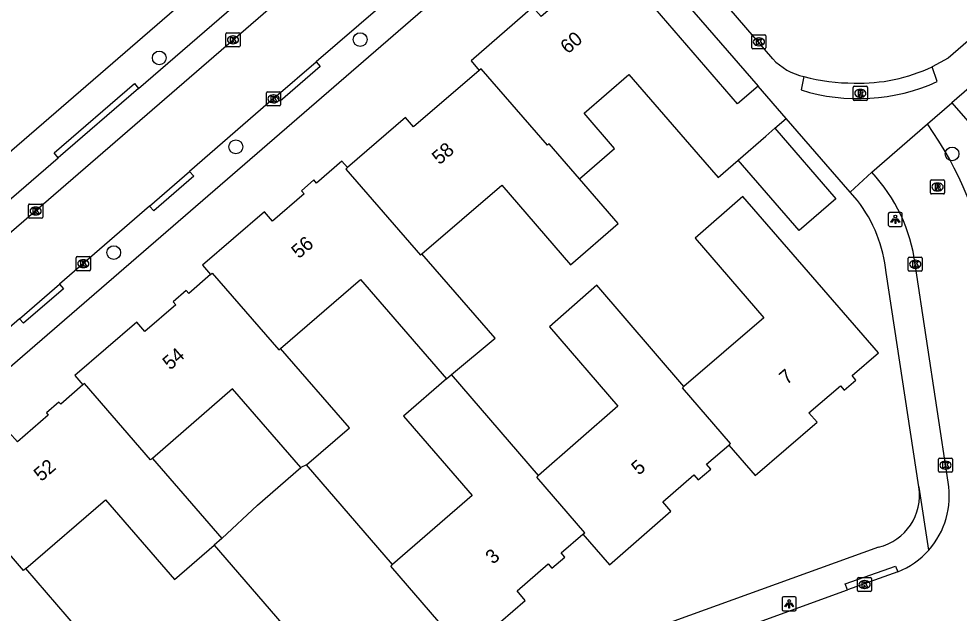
# Model space of a CAD drawing. Extents: x 157321 to 158827, y 386650 to 388532.
# Drawn here: x 157797.8 to 157864.7, y 388066.3 to 388108.6 of the extents above; entities that cross this region are included whole.
import ezdxf

# ---------------------------------------------------------------- set-up
doc = ezdxf.new("R2010")
doc.units = 0
for name, color, linetype in [('IMGEO_Boom', 7, 'Continuous'), ('IMGEO_Kolk', 7, 'Continuous'), ('IMGEO_Lichtpunt', 7, 'Continuous'), ('IMGEO_Pand', 7, 'Continuous'), ('IMGEO_Pand_nummerreeks', 7, 'Continuous'), ('IMGEO_Rijbaan_lokaal_open', 7, 'Continuous'), ('IMGEO_Rioolput', 7, 'Continuous'), ('IMGEO_Voetpad_open', 7, 'Continuous')]:
    doc.layers.add(name, color=color, linetype=linetype)

msp = doc.modelspace()

# ---------------------------------------------------------------- linework, layer by layer
at = {"layer": 'IMGEO_Boom'}
for centre in [(157822.117, 388107.16), (157807.826, 388105.855), (157813.271, 388099.529), (157864.232, 388099.026), (157804.589, 388091.997)]:
    msp.add_circle(centre, 0.489, dxfattribs=at)
at = {"layer": 'IMGEO_Kolk'}
for p, q in [((157812.568, 388106.719), (157812.568, 388107.571)), ((157812.643, 388107.645), (157813.495, 388107.645)), ((157813.056, 388107.425), (157813.081, 388107.425)), ((157813.569, 388107.571), (157813.569, 388106.719)), ((157849.986, 388106.577), (157849.986, 388107.429)), ((157850.061, 388107.503), (157850.913, 388107.503)), ((157850.474, 388107.283), (157850.499, 388107.283)), ((157850.987, 388107.429), (157850.987, 388106.577)), ((157813.495, 388106.645), (157812.643, 388106.645)), ((157813.079, 388106.865), (157813.054, 388106.865)), ((157850.497, 388106.723), (157850.472, 388106.723)), ((157850.913, 388106.503), (157850.061, 388106.503)), ((157815.455, 388102.518), (157815.455, 388103.37)), ((157815.53, 388103.444), (157816.382, 388103.444)), ((157815.943, 388103.224), (157815.968, 388103.224)), ((157816.456, 388103.37), (157816.456, 388102.518)), ((157815.966, 388102.664), (157815.941, 388102.664)), ((157816.382, 388102.444), (157815.53, 388102.444)), ((157798.529, 388094.533), (157798.529, 388095.385)), ((157798.604, 388095.459), (157799.456, 388095.459)), ((157799.017, 388095.239), (157799.042, 388095.239)), ((157799.53, 388095.385), (157799.53, 388094.533)), ((157799.04, 388094.679), (157799.015, 388094.679)), ((157799.456, 388094.459), (157798.604, 388094.459)), ((157801.92, 388090.785), (157801.92, 388091.637)), ((157801.995, 388091.711), (157802.847, 388091.711)), ((157802.408, 388091.491), (157802.433, 388091.491)), ((157802.921, 388091.637), (157802.921, 388090.785)), ((157861.109, 388090.744), (157861.109, 388091.596)), ((157861.184, 388091.67), (157862.036, 388091.67)), ((157861.597, 388091.45), (157861.622, 388091.45)), ((157862.11, 388091.596), (157862.11, 388090.744)), ((157802.847, 388090.711), (157801.995, 388090.711)), ((157802.431, 388090.931), (157802.406, 388090.931)), ((157862.036, 388090.67), (157861.184, 388090.67)), ((157861.62, 388090.89), (157861.595, 388090.89)), ((157863.26, 388076.443), (157863.26, 388077.295)), ((157863.335, 388077.369), (157864.187, 388077.369)), ((157863.748, 388077.149), (157863.773, 388077.149)), ((157864.261, 388077.295), (157864.261, 388076.443)), ((157863.771, 388076.589), (157863.746, 388076.589)), ((157864.187, 388076.369), (157863.335, 388076.369)), ((157857.502, 388067.944), (157857.502, 388068.796)), ((157857.577, 388068.87), (157858.429, 388068.87)), ((157857.99, 388068.65), (157858.015, 388068.65)), ((157858.503, 388068.796), (157858.503, 388067.944)), ((157858.429, 388067.87), (157857.577, 388067.87)), ((157858.013, 388068.09), (157857.988, 388068.09))]:
    msp.add_line(p, q, dxfattribs=at)
for points in [[(157812.568, 388106.719), (157812.568, 388107.571)], [(157812.643, 388107.645), (157813.495, 388107.645)], [(157812.889, 388107.345), (157813.012, 388107.345), (157813.012, 388107.194), (157813.142, 388107.345), (157813.306, 388107.345), (157813.16, 388107.194), (157813.313, 388106.945), (157813.161, 388106.945), (157813.076, 388107.109), (157813.012, 388107.042), (157813.012, 388106.945), (157812.889, 388106.945), (157812.889, 388107.345)], [(157813.569, 388107.571), (157813.569, 388106.719)], [(157849.986, 388106.577), (157849.986, 388107.429)], [(157850.061, 388107.503), (157850.913, 388107.503)], [(157850.307, 388107.203), (157850.43, 388107.203), (157850.43, 388107.052), (157850.56, 388107.203), (157850.724, 388107.203), (157850.578, 388107.052), (157850.731, 388106.803), (157850.579, 388106.803), (157850.494, 388106.967), (157850.43, 388106.9), (157850.43, 388106.803), (157850.307, 388106.803), (157850.307, 388107.203)], [(157850.987, 388107.429), (157850.987, 388106.577)], [(157813.495, 388106.645), (157812.643, 388106.645)], [(157850.913, 388106.503), (157850.061, 388106.503)], [(157815.455, 388102.518), (157815.455, 388103.37)], [(157815.53, 388103.444), (157816.382, 388103.444)], [(157816.456, 388103.37), (157816.456, 388102.518)], [(157815.776, 388103.144), (157815.899, 388103.144), (157815.899, 388102.993), (157816.029, 388103.144), (157816.193, 388103.144), (157816.047, 388102.993), (157816.2, 388102.744), (157816.048, 388102.744), (157815.963, 388102.908), (157815.899, 388102.841), (157815.899, 388102.744), (157815.776, 388102.744), (157815.776, 388103.144)], [(157816.382, 388102.444), (157815.53, 388102.444)], [(157798.529, 388094.533), (157798.529, 388095.385)], [(157798.604, 388095.459), (157799.456, 388095.459)], [(157799.53, 388095.385), (157799.53, 388094.533)], [(157798.85, 388095.159), (157798.973, 388095.159), (157798.973, 388095.008), (157799.103, 388095.159), (157799.267, 388095.159), (157799.121, 388095.008), (157799.274, 388094.759), (157799.122, 388094.759), (157799.037, 388094.923), (157798.973, 388094.856), (157798.973, 388094.759), (157798.85, 388094.759), (157798.85, 388095.159)], [(157799.456, 388094.459), (157798.604, 388094.459)], [(157801.92, 388090.785), (157801.92, 388091.637)], [(157801.995, 388091.711), (157802.847, 388091.711)], [(157802.241, 388091.411), (157802.364, 388091.411), (157802.364, 388091.26), (157802.494, 388091.411), (157802.658, 388091.411), (157802.512, 388091.26), (157802.665, 388091.011), (157802.513, 388091.011), (157802.428, 388091.175), (157802.364, 388091.108), (157802.364, 388091.011), (157802.241, 388091.011), (157802.241, 388091.411)], [(157802.921, 388091.637), (157802.921, 388090.785)], [(157861.109, 388090.744), (157861.109, 388091.596)], [(157861.184, 388091.67), (157862.036, 388091.67)], [(157861.43, 388091.37), (157861.553, 388091.37), (157861.553, 388091.219), (157861.683, 388091.37), (157861.847, 388091.37), (157861.701, 388091.219), (157861.854, 388090.97), (157861.702, 388090.97), (157861.617, 388091.134), (157861.553, 388091.067), (157861.553, 388090.97), (157861.43, 388090.97), (157861.43, 388091.37)], [(157862.11, 388091.596), (157862.11, 388090.744)], [(157802.847, 388090.711), (157801.995, 388090.711)], [(157862.036, 388090.67), (157861.184, 388090.67)], [(157863.26, 388076.443), (157863.26, 388077.295)], [(157863.335, 388077.369), (157864.187, 388077.369)], [(157864.261, 388077.295), (157864.261, 388076.443)], [(157863.581, 388077.069), (157863.704, 388077.069), (157863.704, 388076.918), (157863.834, 388077.069), (157863.998, 388077.069), (157863.852, 388076.918), (157864.005, 388076.669), (157863.853, 388076.669), (157863.768, 388076.833), (157863.704, 388076.766), (157863.704, 388076.669), (157863.581, 388076.669), (157863.581, 388077.069)], [(157864.187, 388076.369), (157863.335, 388076.369)], [(157857.502, 388067.944), (157857.502, 388068.796)], [(157857.577, 388068.87), (157858.429, 388068.87)], [(157857.823, 388068.57), (157857.946, 388068.57), (157857.946, 388068.419), (157858.076, 388068.57), (157858.24, 388068.57), (157858.094, 388068.419), (157858.247, 388068.17), (157858.095, 388068.17), (157858.01, 388068.334), (157857.946, 388068.267), (157857.946, 388068.17), (157857.823, 388068.17), (157857.823, 388068.57)], [(157858.503, 388068.796), (157858.503, 388067.944)], [(157858.429, 388067.87), (157857.577, 388067.87)]]:
    msp.add_lwpolyline(points, dxfattribs=at)
for centre, start, end in [((157812.645, 388107.569), 91.55205, 178.44795), ((157812.645, 388107.569), 91.55205, 178.44795), ((157813.493, 388107.569), 1.55205, 88.44795), ((157813.493, 388107.569), 1.55205, 88.44795), ((157850.063, 388107.427), 91.55205, 178.44795), ((157850.063, 388107.427), 91.55205, 178.44795), ((157850.911, 388107.427), 1.55205, 88.44795), ((157850.911, 388107.427), 1.55205, 88.44795), ((157812.645, 388106.721), 181.55205, 268.44795), ((157812.645, 388106.721), 181.55205, 268.44795), ((157813.493, 388106.721), 271.55205, 358.44795), ((157813.493, 388106.721), 271.55205, 358.44795), ((157850.063, 388106.579), 181.55205, 268.44795), ((157850.063, 388106.579), 181.55205, 268.44795), ((157850.911, 388106.579), 271.55205, 358.44795), ((157850.911, 388106.579), 271.55205, 358.44795), ((157815.532, 388103.368), 91.55205, 178.44795), ((157815.532, 388103.368), 91.55205, 178.44795), ((157816.38, 388103.368), 1.55205, 88.44795), ((157816.38, 388103.368), 1.55205, 88.44795), ((157815.532, 388102.52), 181.55205, 268.44795), ((157815.532, 388102.52), 181.55205, 268.44795), ((157816.38, 388102.52), 271.55205, 358.44795), ((157816.38, 388102.52), 271.55205, 358.44795), ((157798.606, 388095.383), 91.55205, 178.44795), ((157798.606, 388095.383), 91.55205, 178.44795), ((157799.454, 388095.383), 1.55205, 88.44795), ((157799.454, 388095.383), 1.55205, 88.44795), ((157798.606, 388094.535), 181.55205, 268.44795), ((157798.606, 388094.535), 181.55205, 268.44795), ((157799.454, 388094.535), 271.55205, 358.44795), ((157799.454, 388094.535), 271.55205, 358.44795), ((157801.997, 388091.635), 91.55205, 178.44795), ((157801.997, 388091.635), 91.55205, 178.44795), ((157802.845, 388091.635), 1.55205, 88.44795), ((157802.845, 388091.635), 1.55205, 88.44795), ((157861.186, 388091.594), 91.55205, 178.44795), ((157861.186, 388091.594), 91.55205, 178.44795), ((157862.034, 388091.594), 1.55205, 88.44795), ((157862.034, 388091.594), 1.55205, 88.44795), ((157801.997, 388090.787), 181.55205, 268.44795), ((157801.997, 388090.787), 181.55205, 268.44795), ((157802.845, 388090.787), 271.55205, 358.44795), ((157802.845, 388090.787), 271.55205, 358.44795), ((157861.186, 388090.746), 181.55205, 268.44795), ((157861.186, 388090.746), 181.55205, 268.44795), ((157862.034, 388090.746), 271.55205, 358.44795), ((157862.034, 388090.746), 271.55205, 358.44795), ((157863.337, 388077.293), 91.55205, 178.44795), ((157863.337, 388077.293), 91.55205, 178.44795), ((157864.185, 388077.293), 1.55205, 88.44795), ((157864.185, 388077.293), 1.55205, 88.44795), ((157863.337, 388076.445), 181.55205, 268.44795), ((157863.337, 388076.445), 181.55205, 268.44795), ((157864.185, 388076.445), 271.55205, 358.44795), ((157864.185, 388076.445), 271.55205, 358.44795), ((157857.579, 388068.794), 91.55205, 178.44795), ((157857.579, 388068.794), 91.55205, 178.44795), ((157858.427, 388068.794), 1.55205, 88.44795), ((157858.427, 388068.794), 1.55205, 88.44795), ((157857.579, 388067.946), 181.55205, 268.44795), ((157857.579, 388067.946), 181.55205, 268.44795), ((157858.427, 388067.946), 271.55205, 358.44795), ((157858.427, 388067.946), 271.55205, 358.44795)]:
    msp.add_arc(centre, 0.0765, start, end, dxfattribs=at)
for centre, major_axis, ratio, start_param, end_param in [((157813.055, 388107.145), (-0.387, 0.002), 0.722429, 4.712389, 7.853982), ((157813.08, 388107.145), (-0.39, 0.002), 0.717154, 1.570796, 4.712389), ((157850.473, 388107.003), (-0.387, 0.002), 0.722429, 4.712389, 7.853982), ((157850.498, 388107.003), (-0.39, 0.002), 0.717154, 1.570796, 4.712389), ((157815.942, 388102.944), (-0.387, 0.002), 0.722429, 4.712389, 7.853982), ((157815.967, 388102.944), (-0.39, 0.002), 0.717154, 1.570796, 4.712389), ((157799.016, 388094.959), (-0.387, 0.002), 0.722429, 4.712389, 7.853982), ((157799.041, 388094.959), (-0.39, 0.002), 0.717154, 1.570796, 4.712389), ((157802.407, 388091.211), (-0.387, 0.002), 0.722429, 4.712389, 7.853982), ((157802.432, 388091.211), (-0.39, 0.002), 0.717154, 1.570796, 4.712389), ((157861.596, 388091.17), (-0.387, 0.002), 0.722429, 4.712389, 7.853982), ((157861.621, 388091.17), (-0.39, 0.002), 0.717154, 1.570796, 4.712389), ((157863.747, 388076.869), (-0.387, 0.002), 0.722429, 4.712389, 7.853982), ((157863.772, 388076.869), (-0.39, 0.002), 0.717154, 1.570796, 4.712389), ((157857.989, 388068.37), (-0.387, 0.002), 0.722429, 4.712389, 7.853982), ((157858.014, 388068.37), (-0.39, 0.002), 0.717154, 1.570796, 4.712389)]:
    msp.add_ellipse(centre, major_axis=major_axis, ratio=ratio, start_param=start_param, end_param=end_param, dxfattribs=at)
at = {"layer": 'IMGEO_Lichtpunt'}
for p, q in [((157859.693, 388094.77), (157859.693, 388093.963)), ((157859.693, 388094.77), (157859.693, 388093.963)), ((157860.595, 388094.865), (157859.787, 388094.865)), ((157860.595, 388094.865), (157859.787, 388094.865)), ((157860.689, 388093.963), (157860.689, 388094.77)), ((157860.689, 388093.963), (157860.689, 388094.77)), ((157859.787, 388093.869), (157860.595, 388093.869)), ((157859.787, 388093.869), (157860.595, 388093.869)), ((157852.146, 388067.399), (157852.146, 388066.592)), ((157852.146, 388067.399), (157852.146, 388066.592)), ((157853.048, 388067.494), (157852.24, 388067.494)), ((157853.048, 388067.494), (157852.24, 388067.494)), ((157853.142, 388066.592), (157853.142, 388067.399)), ((157853.142, 388066.592), (157853.142, 388067.399)), ((157852.24, 388066.498), (157853.048, 388066.498)), ((157852.24, 388066.498), (157853.048, 388066.498))]:
    msp.add_line(p, q, dxfattribs=at)
for points in [[(157860.067, 388094.434), (157860.106, 388094.406), (157859.918, 388094.144), (157859.88, 388094.171), (157860.067, 388094.434)], [(157860.169, 388094.386), (157860.216, 388094.386), (157860.216, 388094.064), (157860.169, 388094.064), (157860.169, 388094.386)], [(157860.279, 388094.406), (157860.317, 388094.433), (157860.504, 388094.171), (157860.465, 388094.143), (157860.279, 388094.406)], [(157852.52, 388067.063), (157852.559, 388067.035), (157852.371, 388066.773), (157852.333, 388066.8), (157852.52, 388067.063)], [(157852.732, 388067.035), (157852.77, 388067.062), (157852.957, 388066.8), (157852.918, 388066.772), (157852.732, 388067.035)], [(157852.622, 388067.015), (157852.669, 388067.015), (157852.669, 388066.693), (157852.622, 388066.693), (157852.622, 388067.015)]]:
    msp.add_lwpolyline(points, dxfattribs=at)
for centre in [(157860.192, 388094.568), (157852.645, 388067.197)]:
    msp.add_circle(centre, 0.0994, dxfattribs=at)
for centre, start, end in [((157859.787, 388094.77), 90, 180), ((157859.787, 388094.77), 90, 180), ((157860.595, 388094.77), 0, 90), ((157860.595, 388094.77), 0, 90), ((157859.787, 388093.963), 180, 270), ((157859.787, 388093.963), 180, 270), ((157860.595, 388093.963), 270, 0), ((157860.595, 388093.963), 270, 360), ((157852.24, 388067.399), 90, 180), ((157852.24, 388067.399), 90, 180), ((157853.048, 388067.399), 0, 90), ((157853.048, 388067.399), 0, 90), ((157852.24, 388066.592), 180, 270), ((157852.24, 388066.592), 180, 270), ((157853.048, 388066.592), 270, 0), ((157853.048, 388066.592), 270, 360)]:
    msp.add_arc(centre, 0.0946, start, end, dxfattribs=at)
at = {"layer": 'IMGEO_Pand'}
for points in [[(157850.423, 388103.855), (157848.972, 388102.601), (157839.94, 388113.06), (157834.983, 388108.803), (157834.41, 388109.47), (157830.02, 388105.64), (157830.592, 388104.975)], [(157830.592, 388104.975), (157825.922, 388100.955), (157825.35, 388101.62), (157821.21, 388098.05)], [(157837.722, 388097.246), (157835.554, 388099.75), (157835.436, 388099.648), (157830.715, 388105.081), (157830.592, 388104.975)], [(157837.722, 388097.246), (157840.223, 388099.412), (157838.056, 388101.916), (157841.237, 388104.669), (157846.163, 388098.979), (157847.577, 388097.346), (157849.008, 388098.585)], [(157852.425, 388101.543), (157850.423, 388103.855)], [(157851.624, 388100.85), (157852.425, 388101.543)], [(157849.008, 388098.585), (157850.974, 388100.287), (157851.624, 388100.85)], [(157851.624, 388100.85), (157855.964, 388095.837), (157853.348, 388093.573), (157849.008, 388098.585)], [(157821.21, 388098.05), (157820.82, 388098.51), (157819.013, 388096.948), (157818.82, 388097.172), (157817.933, 388096.405), (157818.126, 388096.181), (157815.875, 388094.235), (157815.3, 388094.9), (157810.9, 388091.1), (157811.477, 388090.435)], [(157821.21, 388098.05), (157821.093, 388097.949), (157826.405, 388091.821), (157826.511, 388091.913)], [(157826.511, 388091.913), (157832.185, 388096.812), (157837.09, 388091.13), (157840.48, 388094.06), (157837.722, 388097.246)], [(157848.335, 388078.301), (157850.22, 388076.12), (157854.62, 388079.92), (157854.044, 388080.586), (157856.283, 388082.522), (157856.555, 388082.208), (157857.386, 388082.927), (157857.115, 388083.241), (157859, 388084.87), (157849.35, 388095.99), (157845.94, 388093.03), (157850.827, 388087.35), (157845.155, 388082.47)], [(157828.612, 388083.32), (157831.714, 388085.912), (157826.511, 388091.913)], [(157811.477, 388090.435), (157811.598, 388090.54), (157816.334, 388085.079), (157816.455, 388085.184)], [(157811.477, 388090.435), (157809.927, 388089.091), (157809.742, 388089.305), (157808.81, 388088.497), (157808.996, 388088.283), (157806.807, 388086.385), (157806.23, 388087.05), (157801.82, 388083.24), (157802.397, 388082.575)], [(157816.455, 388085.184), (157822.139, 388090.092), (157828.254, 388083.004)], [(157845.155, 388082.47), (157838.96, 388089.67), (157835.597, 388086.713), (157840.457, 388081.06), (157834.806, 388076.131)], [(157818.298, 388076.89), (157821.356, 388079.532), (157816.455, 388085.184)], [(157828.254, 388083.004), (157828.612, 388083.32)], [(157834.806, 388076.131), (157828.612, 388083.32)], [(157802.397, 388082.575), (157800.811, 388081.199), (157800.668, 388081.363), (157799.79, 388080.602), (157799.932, 388080.438), (157797.727, 388078.525), (157797.15, 388079.19), (157792.75, 388075.38), (157794.309, 388073.576)], [(157807.333, 388077.353), (157807.211, 388077.247), (157802.515, 388082.677), (157802.397, 388082.575)], [(157828.254, 388083.004), (157825.19, 388080.361), (157830.083, 388074.7), (157824.419, 388069.784)], [(157848.335, 388078.301), (157848.46, 388078.409), (157845.044, 388082.374), (157845.155, 388082.47)], [(157817.887, 388076.694), (157813.039, 388082.293), (157807.333, 388077.353)], [(157837.967, 388071.955), (157839.85, 388069.77), (157844.23, 388073.59), (157843.654, 388074.257), (157845.868, 388076.17), (157846.176, 388075.813), (157847.061, 388076.577), (157846.753, 388076.934), (157848.335, 388078.301)], [(157807.333, 388077.353), (157812.28, 388071.64)], [(157812.28, 388071.64), (157814.81, 388074.03), (157817.887, 388076.694)], [(157818.298, 388076.89), (157817.887, 388076.694)], [(157824.419, 388069.784), (157818.298, 388076.89)], [(157837.967, 388071.955), (157838.09, 388072.061), (157834.679, 388076.02), (157834.806, 388076.131)], [(157798.32, 388069.504), (157803.995, 388074.403), (157808.9, 388068.72), (157811.734, 388071.168)], [(157798.32, 388069.504), (157798.175, 388069.379), (157794.434, 388073.684), (157794.309, 388073.576)], [(157827.596, 388065.605), (157829.47, 388063.43), (157833.86, 388067.24), (157833.278, 388067.915), (157835.503, 388069.832), (157835.762, 388069.532), (157836.674, 388070.318), (157836.416, 388070.618), (157837.967, 388071.955)], [(157811.734, 388071.168), (157816.553, 388065.604), (157813.8, 388063.22), (157810.572, 388060.425), (157809.917, 388061.18)], [(157812.28, 388071.64), (157811.734, 388071.168)], [(157827.596, 388065.605), (157827.719, 388065.711), (157824.299, 388069.68), (157824.419, 388069.784)], [(157803.809, 388062.333), (157804.21, 388062.68), (157798.32, 388069.504)]]:
    msp.add_lwpolyline(points, dxfattribs=at)
at = {"layer": 'IMGEO_Rijbaan_lokaal_open'}
for points in [[(157829.254, 388121.146), (157779.739, 388078.292)], [(157851.466, 388105.798), (157841.419, 388117.482)], [(157872.641, 388113.376), (157863.959, 388105.847), (157862.822, 388105.23)], [(157825.059, 388110.83), (157818.993, 388105.592)], [(157816.12, 388103.109), (157818.993, 388105.592)], [(157816.12, 388103.109), (157809.987, 388097.78)], [(157858.519, 388097.721), (157862.47, 388101.162)], [(157807.127, 388095.298), (157809.987, 388097.78)], [(157807.127, 388095.298), (157800.719, 388089.761)], [(157863.951, 388075.647), (157861.612, 388091.166)], [(157797.878, 388087.29), (157800.719, 388089.761)], [(157797.878, 388087.29), (157791.831, 388082.051)], [(157860.371, 388069.272), (157856.8, 388067.984)], [(157850.463, 388065.692), (157856.8, 388067.984)]]:
    msp.add_lwpolyline(points, dxfattribs=at)
for centre, radius, start, end in [((157854.59, 388108.71), 4.27, 222.99055, 257.79789), ((157857.659, 388116.09), 12.025, 268.07001, 295.42712), ((157857.088, 388116.739), 12.668, 254.42619, 270.75082), ((157841.81, 388086.456), 25.36, 8.84758, 35.44468), ((157849.779, 388089.59), 11.937, 7.587, 42.93389), ((157858.204, 388074.682), 5.828, 318.53637, 9.53519), ((157858.202, 388074.684), 5.831, 291.83813, 318.52954), ((157862.372, 388072.474), 7.368, 285.70476, 328.20667)]:
    msp.add_arc(centre, radius, start, end, dxfattribs=at)
at = {"layer": 'IMGEO_Rioolput'}
for p, q in [((157857.2, 388102.913), (157857.2, 388103.765)), ((157857.275, 388103.839), (157858.127, 388103.839)), ((157857.688, 388103.619), (157857.713, 388103.619)), ((157858.201, 388103.765), (157858.201, 388102.913)), ((157858.127, 388102.839), (157857.275, 388102.839)), ((157857.711, 388103.059), (157857.686, 388103.059)), ((157862.77, 388097.173), (157863.622, 388097.173)), ((157862.695, 388096.247), (157862.695, 388097.099)), ((157863.183, 388096.953), (157863.208, 388096.953)), ((157863.696, 388097.099), (157863.696, 388096.247)), ((157863.622, 388096.173), (157862.77, 388096.173)), ((157863.206, 388096.393), (157863.181, 388096.393))]:
    msp.add_line(p, q, dxfattribs=at)
for points in [[(157857.2, 388102.913), (157857.2, 388103.765)], [(157857.275, 388103.839), (157858.127, 388103.839)], [(157857.789, 388103.537), (157857.537, 388103.539), (157857.537, 388103.139)], [(157857.537, 388103.139), (157857.661, 388103.139), (157857.661, 388103.301), (157857.672, 388103.301)], [(157857.715, 388103.458), (157857.661, 388103.458), (157857.661, 388103.377)], [(157857.661, 388103.377), (157857.713, 388103.377)], [(157857.719, 388103.272), (157857.79, 388103.139), (157857.93, 388103.139), (157857.865, 388103.265)], [(157858.201, 388103.765), (157858.201, 388102.913)], [(157858.127, 388102.839), (157857.275, 388102.839)], [(157862.77, 388097.173), (157863.622, 388097.173)], [(157862.695, 388096.247), (157862.695, 388097.099)], [(157863.284, 388096.871), (157863.032, 388096.873), (157863.032, 388096.473)], [(157863.032, 388096.473), (157863.156, 388096.473), (157863.156, 388096.635), (157863.167, 388096.635)], [(157863.21, 388096.792), (157863.156, 388096.792), (157863.156, 388096.711)], [(157863.156, 388096.711), (157863.208, 388096.711)], [(157863.214, 388096.606), (157863.285, 388096.473), (157863.425, 388096.473), (157863.36, 388096.599)], [(157863.696, 388097.099), (157863.696, 388096.247)], [(157863.622, 388096.173), (157862.77, 388096.173)]]:
    msp.add_lwpolyline(points, dxfattribs=at)
for centre, radius, start, end in [((157857.277, 388103.763), 0.0765, 91.55205, 178.44795), ((157857.277, 388103.763), 0.0765, 91.55205, 178.44795), ((157857.671, 388103.248), 0.0533, 26.02933, 88.69889), ((157857.697, 388103.566), 0.19, 274.7715, 282.96867), ((157857.721, 388103.362), 0.0964, 77.00612, 93.18647), ((157857.735, 388103.419), 0.0378, 276.66336, 79.67722), ((157857.788, 388103.427), 0.109, 350.36119, 89.41601), ((157857.786, 388103.427), 0.112, 277.58423, 350.98172), ((157857.77, 388103.212), 0.108, 29.51342, 73.79051), ((157858.125, 388103.763), 0.0765, 1.55205, 88.44795), ((157858.125, 388103.763), 0.0765, 1.55205, 88.44795), ((157857.277, 388102.915), 0.0765, 181.55205, 268.44795), ((157857.277, 388102.915), 0.0765, 181.55205, 268.44795), ((157858.125, 388102.915), 0.0765, 271.55205, 358.44795), ((157858.125, 388102.915), 0.0765, 271.55205, 358.44795), ((157862.772, 388097.097), 0.0765, 91.55205, 178.44795), ((157862.772, 388097.097), 0.0765, 91.55205, 178.44795), ((157863.62, 388097.097), 0.0765, 1.55205, 88.44795), ((157863.62, 388097.097), 0.0765, 1.55205, 88.44795), ((157863.166, 388096.582), 0.0533, 26.02933, 88.69889), ((157863.192, 388096.9), 0.19, 274.7715, 282.96867), ((157863.216, 388096.696), 0.0964, 77.00612, 93.18647), ((157863.23, 388096.753), 0.0378, 276.66336, 79.67722), ((157863.283, 388096.761), 0.109, 350.36119, 89.41601), ((157863.281, 388096.761), 0.112, 277.58423, 350.98172), ((157863.265, 388096.546), 0.108, 29.51342, 73.79051), ((157862.772, 388096.249), 0.0765, 181.55205, 268.44795), ((157862.772, 388096.249), 0.0765, 181.55205, 268.44795), ((157863.62, 388096.249), 0.0765, 271.55205, 358.44795), ((157863.62, 388096.249), 0.0765, 271.55205, 358.44795)]:
    msp.add_arc(centre, radius, start, end, dxfattribs=at)
for centre, major_axis, ratio, start_param, end_param in [((157857.687, 388103.339), (-0.387, 0.002), 0.722429, 4.712389, 7.853982), ((157857.712, 388103.339), (-0.39, 0.002), 0.717154, 1.570796, 4.712389), ((157863.182, 388096.673), (-0.387, 0.002), 0.722429, 4.712389, 7.853982), ((157863.207, 388096.673), (-0.39, 0.002), 0.717154, 1.570796, 4.712389)]:
    msp.add_ellipse(centre, major_axis=major_axis, ratio=ratio, start_param=start_param, end_param=end_param, dxfattribs=at)
at = {"layer": 'IMGEO_Voetpad_open'}
for points in [[(157904.797, 388137.795), (157864.207, 388102.672)], [(157767.688, 388073.658), (157830.472, 388127.978)], [(157770.983, 388061.175), (157834.666, 388116.298)], [(157840.021, 388115.845), (157850.423, 388103.855)], [(157806.342, 388103.693), (157814.176, 388110.478)], [(157818.993, 388105.592), (157819.276, 388105.247), (157816.419, 388102.779), (157816.12, 388103.109)], [(157863.174, 388104.171), (157862.822, 388105.23)], [(157853.687, 388104.536), (157853.487, 388103.576)], [(157800.636, 388098.758), (157800.357, 388099.1), (157806.058, 388104.045), (157806.342, 388103.693)], [(157806.342, 388103.693), (157800.636, 388098.758)], [(157862.47, 388101.162), (157864.207, 388102.672)], [(157864.207, 388102.672), (157868.113, 388098.177), (157869.632, 388089.29), (157871.477, 388076.439)], [(157856.976, 388096.302), (157852.425, 388101.543)], [(157792.745, 388091.928), (157800.636, 388098.758)], [(157809.987, 388097.78), (157810.289, 388097.446), (157807.431, 388094.967), (157807.127, 388095.298)], [(157858.519, 388097.721), (157856.976, 388096.302)], [(157857.499, 388095.699), (157856.976, 388096.302)], [(157861.863, 388075.314), (157859.544, 388090.579)], [(157800.719, 388089.761), (157801.022, 388089.417), (157798.176, 388086.974), (157797.878, 388087.29)], [(157862.571, 388070.823), (157861.888, 388075.298), (157861.863, 388075.314)], [(157858.99, 388071.036), (157811.369, 388053.802)], [(157856.8, 388067.984), (157856.628, 388068.408), (157860.213, 388069.686), (157860.371, 388069.272)]]:
    msp.add_lwpolyline(points, dxfattribs=at)
for centre, radius, start, end in [((157857.548, 388116.616), 13.657, 252.70241, 294.32727), ((157849.59, 388089.572), 10.005, 5.77874, 37.76618), ((157858.155, 388074.701), 3.758, 282.83751, 9.3938)]:
    msp.add_arc(centre, radius, start, end, dxfattribs=at)

# ---------------------------------------------------------------- texts
at = {"layer": 'IMGEO_Pand_nummerreeks'}
for s, rotation, p in [('60', 40.81178, (157836.893, 388106.095)), ('58', 40.81178, (157827.758, 388098.206)), ('56', 40.87481, (157817.759, 388091.523)), ('54', 40.87481, (157808.594, 388083.592)), ('7', 40.84043, (157852.467, 388082.553)), ('52', 40.87481, (157799.427, 388075.658)), ('5', 40.82324, (157841.941, 388076.106)), ('3', 40.74876, (157831.568, 388069.768))]:
    msp.add_text(s, height=1, rotation=rotation, dxfattribs=at).set_placement(p)

doc.saveas('drawing.dxf')
